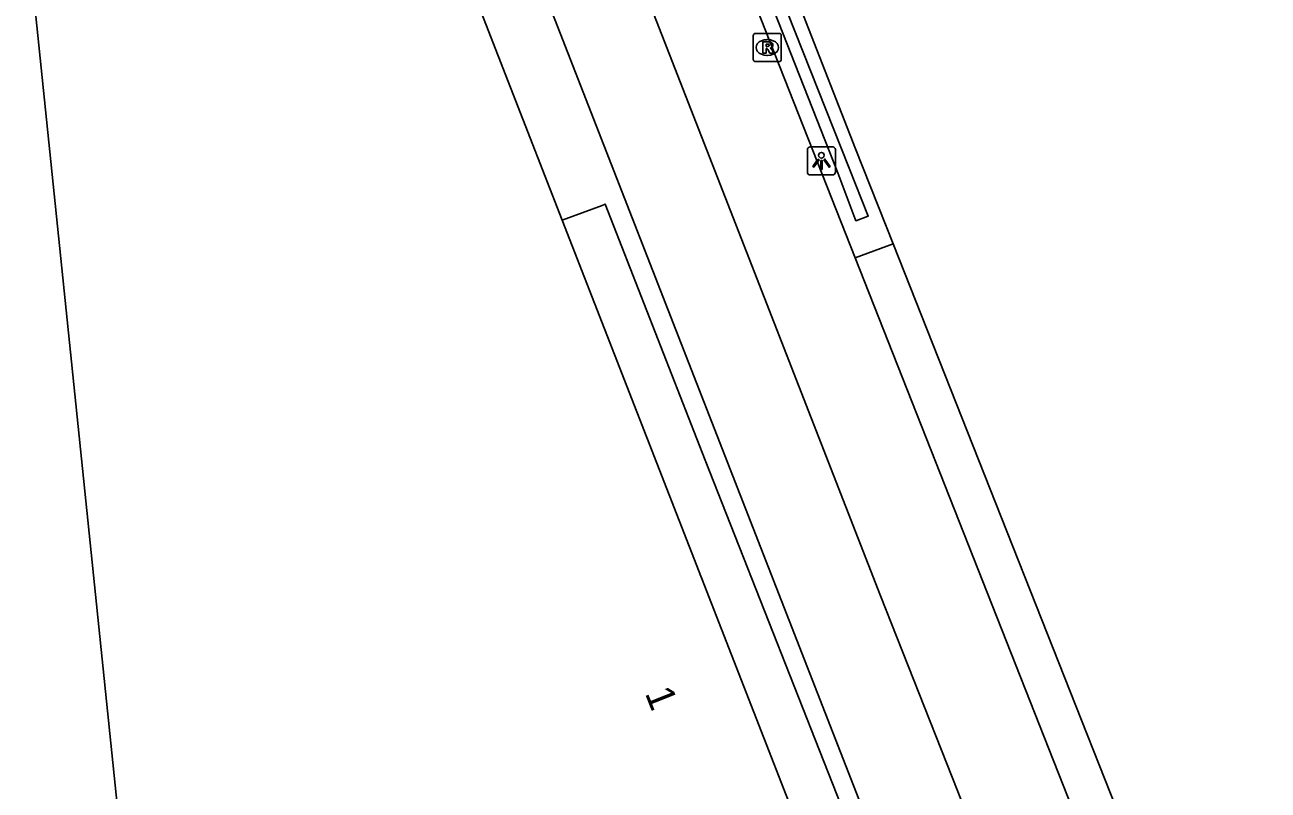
# Model space of a CAD drawing. Extents: x 160676 to 161153, y 383244 to 383713.
# Drawn here: x 161090.47 to 161134.85, y 383629.44 to 383656.74 of the extents above; entities that cross this region are included whole.
import ezdxf

# ---------------------------------------------------------------- set-up
doc = ezdxf.new("R2010")
doc.units = 0
for name, color, linetype in [('IMGEO_Fietspad_open', 7, 'Continuous'), ('IMGEO_Lichtpunt', 7, 'Continuous'), ('IMGEO_Muur', 7, 'Continuous'), ('IMGEO_Pand', 7, 'Continuous'), ('IMGEO_Pand_nummerreeks', 7, 'Continuous'), ('IMGEO_Pand_overbouw', 7, 'Continuous'), ('IMGEO_Rijbaan_lokaal_gesloten', 7, 'Continuous'), ('IMGEO_Rioolput', 7, 'Continuous'), ('IMGEO_Verkeerseiland_open', 7, 'Continuous'), ('IMGEO_Voetpad_open', 7, 'Continuous')]:
    doc.layers.add(name, color=color, linetype=linetype)

msp = doc.modelspace()

# ---------------------------------------------------------------- linework, layer by layer
at = {"layer": 'IMGEO_Fietspad_open'}
for points in [[(161110.911, 383681.515), (161110.433, 383681.46), (161110.511, 383681.235), (161110.622, 383680.952), (161112.719, 383675.631), (161112.881, 383675.087), (161114.555, 383662.518), (161120.114, 383648.424)], [(161112.251, 383658.839), (161116.417, 383648.151), (161121.016, 383636.367), (161123.772, 383629.391), (161124.553, 383627.388), (161129.89, 383613.554), (161130.958, 383610.786), (161134.852, 383600.694)], [(161129.555, 383624.486), (161120.114, 383648.424)]]:
    msp.add_lwpolyline(points, dxfattribs=at)
at = {"layer": 'IMGEO_Lichtpunt'}
for p, q in [((161118.405, 383652.289), (161118.405, 383651.482)), ((161118.405, 383652.289), (161118.405, 383651.482)), ((161119.307, 383652.384), (161118.499, 383652.384)), ((161119.307, 383652.384), (161118.499, 383652.384)), ((161119.401, 383651.482), (161119.401, 383652.289)), ((161119.401, 383651.482), (161119.401, 383652.289)), ((161118.499, 383651.388), (161119.307, 383651.388)), ((161118.499, 383651.388), (161119.307, 383651.388))]:
    msp.add_line(p, q, dxfattribs=at)
for points in [[(161118.779, 383651.953), (161118.818, 383651.925), (161118.63, 383651.663), (161118.592, 383651.69), (161118.779, 383651.953)], [(161118.881, 383651.905), (161118.928, 383651.905), (161118.928, 383651.583), (161118.881, 383651.583), (161118.881, 383651.905)], [(161118.991, 383651.925), (161119.029, 383651.952), (161119.216, 383651.69), (161119.177, 383651.662), (161118.991, 383651.925)]]:
    msp.add_lwpolyline(points, dxfattribs=at)
msp.add_circle((161118.904, 383652.087), 0.0994, dxfattribs=at)
for centre, start, end in [((161118.499, 383652.289), 90, 180), ((161118.499, 383652.289), 90, 180), ((161119.307, 383652.289), 0, 90), ((161119.307, 383652.289), 0, 90), ((161118.499, 383651.482), 180, 270), ((161118.499, 383651.482), 180, 270), ((161119.307, 383651.482), 270, 0), ((161119.307, 383651.482), 270, 360)]:
    msp.add_arc(centre, 0.0946, start, end, dxfattribs=at)
at = {"layer": 'IMGEO_Muur'}
msp.add_lwpolyline([(161111.104, 383682.245), (161111.583, 383681.078), (161113.775, 383675.508), (161115.471, 383662.794), (161119.9, 383651.622), (161120.575, 383649.918), (161120.137, 383649.752), (161119.488, 383651.466), (161115.096, 383662.622), (161113.349, 383675.386), (161111.116, 383681.03), (161110.911, 383681.515)], dxfattribs=at)
at = {"layer": 'IMGEO_Pand'}
for points in [[(161104.111, 383663.984), (161109.653, 383649.767)], [(161090.467, 383660.87), (161096.92, 383598.37), (161097.8, 383598.45)], [(161109.653, 383649.767), (161124.848, 383610.787), (161125.936, 383607.995), (161127.441, 383604.134), (161127.701, 383603.071), (161127.726, 383601.955), (161126.246, 383601.922)]]:
    msp.add_lwpolyline(points, dxfattribs=at)
at = {"layer": 'IMGEO_Pand_overbouw'}
msp.add_lwpolyline([(161104.33, 383589.715), (161130.783, 383592.297), (161134.466, 383592.657), (161133.637, 383594.78), (161132.48, 383597.748), (161128.903, 383606.916), (161128.029, 383609.158), (161126.944, 383611.937), (161106.542, 383664.234), (161103.793, 383671.281), (161093.399, 383670.221), (161093.128, 383670.1), (161093.866, 383662.93), (161104.111, 383663.984), (161109.653, 383649.767), (161124.848, 383610.787), (161125.936, 383607.995), (161127.441, 383604.134), (161127.701, 383603.071), (161127.726, 383601.955), (161126.246, 383601.922)], dxfattribs=at)
at = {"layer": 'IMGEO_Rijbaan_lokaal_gesloten'}
for points in [[(161121.468, 383648.922), (161120.125, 383652.32), (161116.385, 383661.887)], [(161121.468, 383648.922), (161127.779, 383632.959), (161130.661, 383625.681)]]:
    msp.add_lwpolyline(points, dxfattribs=at)
at = {"layer": 'IMGEO_Rioolput'}
for p, q in [((161116.546, 383656.432), (161117.398, 383656.432)), ((161116.471, 383655.506), (161116.471, 383656.358)), ((161116.959, 383656.212), (161116.984, 383656.212)), ((161117.472, 383656.358), (161117.472, 383655.506)), ((161116.982, 383655.652), (161116.957, 383655.652)), ((161117.398, 383655.432), (161116.546, 383655.432))]:
    msp.add_line(p, q, dxfattribs=at)
for points in [[(161116.546, 383656.432), (161117.398, 383656.432)], [(161116.471, 383655.506), (161116.471, 383656.358)], [(161117.06, 383656.13), (161116.808, 383656.132), (161116.808, 383655.732)], [(161116.986, 383656.051), (161116.932, 383656.051), (161116.932, 383655.97)], [(161116.932, 383655.97), (161116.984, 383655.97)], [(161117.472, 383656.358), (161117.472, 383655.506)], [(161116.808, 383655.732), (161116.932, 383655.732), (161116.932, 383655.894), (161116.943, 383655.894)], [(161116.99, 383655.865), (161117.061, 383655.732), (161117.201, 383655.732), (161117.136, 383655.858)], [(161117.398, 383655.432), (161116.546, 383655.432)]]:
    msp.add_lwpolyline(points, dxfattribs=at)
for centre, radius, start, end in [((161116.548, 383656.356), 0.0765, 91.552, 178.448), ((161116.548, 383656.356), 0.0765, 91.552, 178.448), ((161117.396, 383656.356), 0.0765, 1.552, 88.448), ((161117.396, 383656.356), 0.0765, 1.552, 88.448), ((161116.968, 383656.159), 0.19, 274.7715, 282.9687), ((161116.992, 383655.955), 0.0964, 77.0061, 93.1865), ((161117.006, 383656.012), 0.0378, 276.6634, 79.6772), ((161117.059, 383656.02), 0.109, 350.3612, 89.416), ((161117.057, 383656.02), 0.112, 277.5842, 350.9817), ((161116.942, 383655.841), 0.0533, 26.0293, 88.6989), ((161117.041, 383655.805), 0.108, 29.5134, 73.7905), ((161116.548, 383655.508), 0.0765, 181.552, 268.448), ((161116.548, 383655.508), 0.0765, 181.552, 268.448), ((161117.396, 383655.508), 0.0765, 271.552, 358.448), ((161117.396, 383655.508), 0.0765, 271.552, 358.448)]:
    msp.add_arc(centre, radius, start, end, dxfattribs=at)
for centre, major_axis, ratio, start_param, end_param in [((161116.958, 383655.932), (-0.387, 0.002), 0.722429, 4.712389, 7.853982), ((161116.983, 383655.932), (-0.39, 0.002), 0.717154, 1.570796, 4.712389)]:
    msp.add_ellipse(centre, major_axis=major_axis, ratio=ratio, start_param=start_param, end_param=end_param, dxfattribs=at)
at = {"layer": 'IMGEO_Verkeerseiland_open'}
msp.add_lwpolyline([(161120.114, 383648.424), (161121.468, 383648.922)], dxfattribs=at)
at = {"layer": 'IMGEO_Voetpad_open'}
msp.add_lwpolyline([(161129.716, 383593.455), (161132.48, 383597.748), (161132.757, 383598.178), (161129.285, 383607.071), (161128.903, 383606.916), (161128.348, 383606.69), (161127.493, 383608.86), (161126.399, 383611.638), (161114.755, 383641.207), (161111.179, 383650.348), (161111.074, 383650.297), (161109.653, 383649.767)], dxfattribs=at)

# ---------------------------------------------------------------- texts
at = {"layer": 'IMGEO_Pand_nummerreeks'}
msp.add_text('1', height=1, rotation=291.6294, dxfattribs=at).set_placement((161112.594, 383632.895))

doc.saveas('drawing.dxf')
